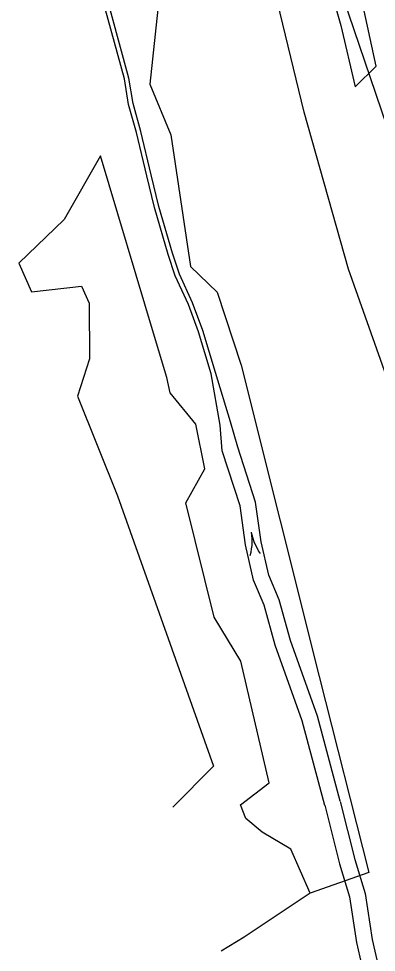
# Model space of a CAD drawing. Extents: x 472260 to 482161, y 489063 to 507124.
# Drawn here: x 480923 to 481080.3, y 492081.8 to 492492.7 of the extents above; entities that cross this region are included whole.
import ezdxf

# ---------------------------------------------------------------- set-up
doc = ezdxf.new("R2010")
doc.units = 0
for name, color, linetype in [('Exist Structure Minor Drop Inlet Cogo Elevation', 7, 'Continuous'), ('Prop Drainage Structure Pipe RCP 24in Class III', 7, 'Continuous'), ('Prop Drainage Structure Tops and Inverts LABEL', 7, 'Continuous'), ('Prop Erosion Rip Rap Pad at Outlet Label', 7, 'Continuous'), ('Scratch_Level_8', 7, 'Continuous')]:
    doc.layers.add(name, color=color, linetype=linetype)

msp = doc.modelspace()

# ---------------------------------------------------------------- linework, layer by layer
at = {"layer": 'Exist Structure Minor Drop Inlet Cogo Elevation'}
msp.add_line((481267.5, 491906.22), (481024.53, 492623.87), dxfattribs=at)
at = {"layer": 'Prop Drainage Structure Pipe RCP 24in Class III'}
for points in [[(481011.61, 492313.78), (481007.7, 492336.4), (481002.17, 492354.87), (480997.65, 492366.82), (480991.82, 492379.5), (480988.77, 492388.9), (480982.78, 492409.56), (480979.31, 492423.46), (480974.76, 492442.59), (480971.35, 492454.95), (480969.51, 492466.15), (480957.97, 492508.43)], [(481016.12, 492315.19), (481009.63, 492336.93), (481004.07, 492355.51), (480999.5, 492367.6), (480993.68, 492380.23), (480990.68, 492389.49), (480984.71, 492410.08), (480981.25, 492423.93), (480976.7, 492443.09), (480973.31, 492455.38), (480971.47, 492466.57), (480959.96, 492508.73)], [(481057.68, 492146.44), (481047.7, 492183.65), (481035.85, 492216.92), (481030.96, 492234.56), (481026.28, 492245.57), (481022.84, 492261.17), (481020.39, 492278.25), (481012.49, 492302.54), (481011.61, 492313.78)], [(481064.44, 492148.25), (481054.39, 492185.73), (481042.53, 492219.03), (481037.58, 492236.87), (481032.98, 492247.71), (481029.73, 492262.42), (481027.24, 492279.84), (481019.34, 492304.11), (481016.12, 492315.19)], [(481057.67, 492146.5), (481064.08, 492120.73), (481068.55, 492106.14), (481071.65, 492086.11), (481074.6, 492073.12), (481080.91, 492057.5), (481085.18, 492045.84), (481085.88, 492041.95), (481094.07, 492018.24), (481099.91, 491997.45), (481106.04, 491978.47), (481116.59, 491950.5), (481121.89, 491932.11), (481130.19, 491915.34), (481134.58, 491910.33), (481136.71, 491900.48), (481141.35, 491891.23)], [(481064.46, 492148.19), (481070.83, 492122.6), (481075.39, 492107.7), (481078.53, 492087.42), (481081.3, 492075.22), (481087.45, 492060.02), (481091.97, 492047.67), (481092.67, 492043.72), (481100.76, 492020.33), (481106.61, 491999.47), (481112.65, 491980.78), (481123.24, 491952.71), (481128.44, 491934.66), (481136.06, 491919.26), (481141.04, 491913.58), (481143.46, 491902.4), (481144.41, 491891.56)]]:
    msp.add_lwpolyline(points, dxfattribs=at)
at = {"layer": 'Prop Drainage Structure Tops and Inverts LABEL'}
for points in [[(481045.91, 492555.24), (481064.72, 492489.67), (481071.1, 492462.65), (481080.2, 492471.74), (481071.23, 492513.93)], [(481084.64, 492335.71), (481068.08, 492382.46), (481048.59, 492451.56), (481033.29, 492514.67), (481028.86, 492519.16), (481025.69, 492522.53)], [(481051.27, 492107.76), (481022.26, 492088.4), (481012.07, 492082.27)]]:
    msp.add_lwpolyline(points, dxfattribs=at)
at = {"layer": 'Prop Erosion Rip Rap Pad at Outlet Label'}
for points in [[(480974.69, 492591.01), (480973.9, 492587.17), (480968.85, 492568.82), (480971.6, 492529.52), (480993.18, 492532.19), (481017.27, 492534.67), (481025.69, 492522.53), (480985.34, 492507.97), (480980.63, 492463.84), (480989.86, 492441.63), (480998.61, 492383.63), (481010.32, 492372.34), (481020.94, 492340.18)], [(480988.16, 492334.8), (480982.32, 492354.29), (480959, 492432.33), (480942.99, 492404.34), (480922.98, 492385.15), (480928.69, 492372.51), (480950.59, 492374.9), (480953.93, 492367.48), (480954.07, 492342.92), (480948.88, 492326.59)], [(481020.94, 492340.18), (481055.15, 492203.11), (481077.11, 492116.92), (481051.27, 492107.76)], [(481051.27, 492107.76), (481042.69, 492127.11), (481030.16, 492134.67), (481022.98, 492140.69), (481020.65, 492146.68), (481033.17, 492156.31), (481020.7, 492209.94), (481009, 492229.32), (480996.51, 492279.58), (481004.83, 492294.59), (481000.97, 492314.17), (480989.61, 492328.07), (480988.16, 492334.8)], [(480948.88, 492326.59), (480966.39, 492282.65), (481008.69, 492163.7), (480990.8, 492145.59)]]:
    msp.add_lwpolyline(points, dxfattribs=at)
at = {"layer": 'Scratch_Level_8'}
msp.add_line((481026.28, 492261.8), (481026.28, 492261.8), dxfattribs=at)
for points in [[(481024.85, 492256.49), (481025.22, 492257.91), (481025.44, 492259.39), (481025.64, 492260.85), (481025.72, 492262.3), (481025.72, 492263.78), (481025.63, 492265.27), (481025.47, 492266.73)], [(481029.36, 492257.24), (481028.55, 492258.46), (481027.86, 492259.79), (481027.2, 492261.11), (481026.66, 492262.45), (481026.18, 492263.86), (481025.78, 492265.3), (481025.47, 492266.73)]]:
    msp.add_lwpolyline(points, dxfattribs=at)

doc.saveas('drawing.dxf')
